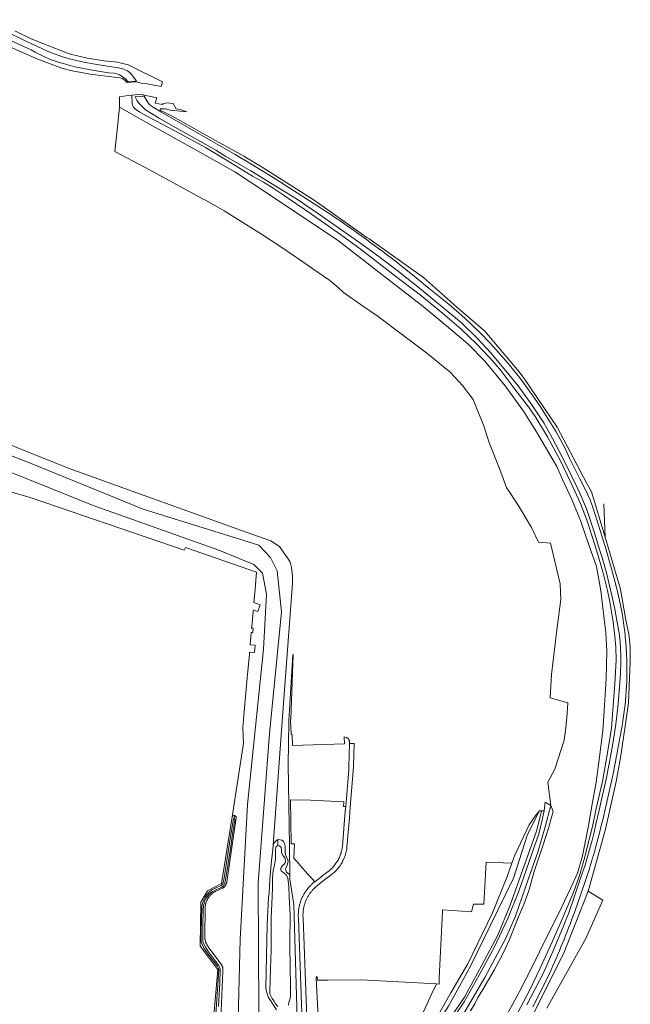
# Model space of a CAD drawing. Header units: metres. Extents: x 152610 to 160096, y 456114 to 462495.
# Tile 938 of 938: x 158995 to 159272, y 461007 to 461455. Entities that reach past the tile are written whole.
import ezdxf

# ---------------------------------------------------------------- set-up
doc = ezdxf.new("R2010")
doc.units = ezdxf.units.M
doc.header["$LTSCALE"] = 0.5
for name, color, linetype, lineweight in [('B-PV-GR-BEPLANTING_CULTUUR_BOSPLANTSOEN-GV', 251, 'CONTINUOUS', 18), ('B-PV-GW-TALUD_KRUIN-G', 251, 'CONTINUOUS', 18), ('B-PV-IE-TERREINAFSCHEIDING_KUNSTMATIG_HEKWERK_RASTER-G', 251, 'IE-TERREINAFSCHEIDING_KUNSTMATIG-SO', 18), ('B-PV-OG-TERREIN_BEGROEID-GV', 251, 'CONTINUOUS', 18), ('B-PV-OG-TERREIN_OEVER-GV', 251, 'CONTINUOUS', 18), ('B-PV-OG-WATER_SLOOT-GV', 251, 'CONTINUOUS', 18), ('B-PV-VH-GESLOTENVERHARDING_ASFALT-GV', 251, 'CONTINUOUS', 18), ('B-PV-VH-ONVERHARD_ZAND-GV', 251, 'CONTINUOUS', 18), ('B-PV-VH-OPENVERHARDING_TEGEL-GV', 251, 'CONTINUOUS', 18)]:
    doc.layers.add(name, color=color, linetype=linetype, lineweight=lineweight)
doc.linetypes.add('IE-TERREINAFSCHEIDING_KUNSTMATIG-SO', pattern='A,4,[82,NLCS.SHX,S=0.75,R=90,X=0,Y=0],4,-2', length=10)

msp = doc.modelspace()

# ---------------------------------------------------------------- linework, layer by layer
at = {"layer": 'B-PV-GR-BEPLANTING_CULTUUR_BOSPLANTSOEN-GV', "flags": 128}
for points in [[(159111.561, 461004.262), (159107.754, 461010.24), (159106.966, 461012.604), (159106.621, 461014.348), (159107.295, 461042.902), (159107.827, 461055.427), (159108.107, 461057.404), (159108.492, 461063.618), (159109.259, 461072.012), (159109.803, 461077.136), (159109.963, 461079.22), (159114.416, 461139.723), (159118.753, 461198.295), (159118.733, 461201.703), (159118.349, 461205.43), (159117.647, 461207.907), (159116.489, 461209.907), (159115.876, 461210.681), (159112.789, 461215.028), (159108.858, 461217.621), (159095.557, 461222.318), (159017.201, 461250.561), (158921.912, 461288.753)], [(159103.529, 461003.249), (159103.096, 461062.088), (159108.312, 461129.97), (159113.819, 461185.315), (159111.73, 461204.033), (159108.794, 461210.039), (159103.402, 461215.606), (159050.954, 461232.076), (159000, 461252.734), (158920.846, 461283.67)], [(158920.846, 461283.67), (159000, 461252.734), (159050.954, 461232.076), (159103.402, 461215.606), (159108.794, 461210.039), (159111.73, 461204.033), (159113.819, 461185.315), (159108.312, 461129.97), (159103.096, 461062.088), (159103.529, 461003.249)], [(158935.305, 461270.877), (159000, 461245.034), (159028.24, 461233.668), (159085.216, 461213.418), (159101.217, 461206.793), (159105.167, 461202.959), (159106.996, 461193.392), (159105.509, 461168.318), (159098.32, 461097.672), (159094.967, 461036.293), (159094.021, 461000)], [(159094.021, 461000), (159094.967, 461036.293), (159098.32, 461097.672), (159105.509, 461168.318), (159106.996, 461193.392), (159105.167, 461202.959), (159101.217, 461206.793), (159085.216, 461213.418), (159028.24, 461233.668), (159000, 461245.034), (158935.305, 461270.877)], [(158988.596, 461240.491), (159000, 461237.138), (159069.56, 461213.402), (159070.175, 461214.64), (159102.458, 461203.369), (159102.118, 461199.57), (159101.751, 461195.466), (159101.224, 461189.581), (159104.066, 461188.519), (159102.931, 461185.482), (159101.994, 461185.833), (159101.056, 461186.183), (159100.874, 461185.681), (159100.365, 461179.984), (159100.188, 461177.903), (159100.933, 461177.84), (159100.765, 461175.847), (159100.018, 461175.91), (159099.498, 461170.313), (159101.797, 461170.14), (159101.547, 461166.838), (159099.254, 461167.011), (159099.17, 461165.862), (159098.347, 461156.929), (159096.837, 461140.006), (159096.188, 461132.731), (159096.499, 461125.647), (159091.306, 461092.027), (159091.328, 461092.076), (159091.369, 461092.155), (159091.418, 461092.229), (159091.473, 461092.299), (159091.534, 461092.364), (159091.601, 461092.422), (159091.673, 461092.475), (159091.749, 461092.521), (159091.829, 461092.56), (159091.912, 461092.592), (159091.998, 461092.616), (159092.085, 461092.632), (159092.174, 461092.64), (159092.263, 461092.641), (159092.351, 461092.633), (159092.38, 461092.628), (159092.439, 461092.617), (159092.525, 461092.594), (159092.608, 461092.563), (159092.688, 461092.525), (159092.765, 461092.479), (159092.837, 461092.427), (159092.904, 461092.369), (159092.966, 461092.305), (159093.021, 461092.235), (159093.071, 461092.161), (159093.113, 461092.083), (159093.148, 461092.001), (159093.176, 461091.917), (159093.196, 461091.83), (159093.208, 461091.742), (159093.212, 461091.653), (159088.909, 461062.451), (159088.887, 461062.335), (159088.847, 461062.157), (159088.799, 461061.98), (159088.744, 461061.806), (159088.681, 461061.634), (159088.61, 461061.465), (159088.532, 461061.299), (159088.447, 461061.137), (159088.355, 461060.979), (159088.256, 461060.825), (159088.151, 461060.675), (159088.039, 461060.531), (159087.921, 461060.391), (159087.797, 461060.256), (159087.667, 461060.127), (159087.532, 461060.004), (159087.391, 461059.887), (159087.245, 461059.776), (159087.095, 461059.672), (159083.663, 461058.122), (159083.432, 461057.995), (159083.206, 461057.861), (159082.983, 461057.72), (159082.765, 461057.572), (159082.551, 461057.418), (159082.343, 461057.258), (159082.139, 461057.091), (159081.94, 461056.918), (159081.747, 461056.739), (159081.559, 461056.554), (159081.377, 461056.364), (159081.201, 461056.168), (159081.031, 461055.967), (159080.867, 461055.761), (159080.709, 461055.55), (159080.558, 461055.335), (159080.413, 461055.115), (159080.275, 461054.89), (159080.144, 461054.662), (159080.02, 461054.429), (159079.904, 461054.193), (159079.794, 461053.954), (159079.692, 461053.711), (159079.597, 461053.465), (159079.509, 461053.217), (159079.43, 461052.966), (159079.358, 461052.713), (159079.293, 461052.457), (159079.236, 461052.2), (159079.188, 461051.941), (159079.147, 461051.681), (159079.114, 461051.42), (159079.089, 461051.158), (159079.072, 461050.895), (159079.063, 461050.631), (159079.062, 461050.368), (159079.069, 461050.105), (159079.069, 461050.097), (159078.98, 461038.329), (159078.95, 461038.099), (159078.928, 461037.867), (159078.915, 461037.636), (159078.909, 461037.403), (159078.911, 461037.171), (159078.921, 461036.939), (159078.939, 461036.708), (159078.965, 461036.477), (159078.999, 461036.247), (159079.041, 461036.019), (159079.091, 461035.792), (159079.148, 461035.567), (159079.214, 461035.344), (159079.287, 461035.124), (159079.367, 461034.906), (159079.455, 461034.691), (159079.55, 461034.479), (159079.653, 461034.271), (159079.762, 461034.066), (159079.879, 461033.865), (159080.002, 461033.668), (159080.132, 461033.476), (159080.269, 461033.288), (159080.412, 461033.105), (159080.505, 461032.993), (159086.216, 461025.262), (159086.221, 461025.255), (159086.333, 461025.094), (159086.438, 461024.929), (159086.537, 461024.759), (159086.628, 461024.585), (159086.713, 461024.408), (159086.79, 461024.227), (159086.859, 461024.044), (159086.922, 461023.858), (159086.976, 461023.669), (159087.023, 461023.479), (159087.062, 461023.286), (159087.093, 461023.093), (159087.116, 461022.898), (159087.131, 461022.702), (159087.138, 461022.506), (159087.138, 461022.31), (159087.129, 461022.113), (159087.112, 461021.918), (159086.127, 461000)], [(159195.135, 461000), (159206.144, 461019.006), (159215.586, 461036.562), (159220.115, 461046.908), (159225.99, 461063.968), (159230.259, 461075.984), (159233.652, 461087.501), (159236.164, 461097.218), (159233.639, 461098.715), (159233.504, 461097.518), (159233.07, 461094.73), (159232.188, 461090.767), (159230.85, 461084.76), (159221.68, 461058.21), (159216.7, 461045.77), (159210.35, 461032.58), (159203.65, 461020.01), (159196.72, 461007.94), (159191.528, 461000)], [(159189.61, 461005.92), (159199.63, 461024.1), (159208.75, 461042.72), (159219.14, 461064.16), (159225.52, 461084.02), (159230.97, 461094.77), (159229.41, 461092.88), (159226.36, 461088.47), (159219.74, 461074.65), (159218.418, 461070.978), (159216.1, 461064.54), (159209.6, 461048.41), (159198.39, 461025.26), (159190.68, 461011.98), (159183.977, 461000)], [(159191.528, 461000), (159196.72, 461007.94), (159203.65, 461020.01), (159210.35, 461032.58), (159216.7, 461045.77), (159221.68, 461058.21), (159230.85, 461084.76), (159232.188, 461090.767), (159233.07, 461094.73), (159231.96, 461094.84), (159229.78, 461085.98), (159217.74, 461051.89), (159212.01, 461038.27), (159204.74, 461024.65), (159196.94, 461010.08), (159190.734, 461000.912)]]:
    msp.add_lwpolyline(points, dxfattribs=at)
msp.add_lwpolyline([(159229.78, 461085.98), (159231.96, 461094.84), (159230.97, 461094.77), (159225.52, 461084.02), (159219.14, 461064.16), (159208.75, 461042.72), (159199.63, 461024.1), (159189.61, 461005.92), (159185.861, 461000), (159175.15, 460983.09), (159153.85, 460957.6), (159143.24, 460944.63), (159137.64, 460934.06), (159146.17, 460942.62), (159156.4, 460958.14), (159170.68, 460972.96), (159180.3, 460985.57), (159187.97, 460996.83), (159190.117, 461000), (159190.734, 461000.912), (159196.94, 461010.08), (159204.74, 461024.65), (159212.01, 461038.27), (159217.74, 461051.89)], close=True, dxfattribs=at)
at = {"layer": 'B-PV-GW-TALUD_KRUIN-G', "flags": 128}
for points in [[(159220.979, 461002.806), (159226.472, 461012.991), (159231.393, 461023.297), (159236.916, 461035.57), (159241.339, 461045.544), (159246.593, 461058.156), (159249.327, 461065.901), (159251.503, 461073.33), (159253.06, 461079.478), (159255.055, 461087.66), (159256.794, 461095.813), (159259.637, 461108.109), (159261.423, 461118.643), (159262.588, 461124.837), (159263.799, 461132.372), (159264.393, 461140.676), (159265.201, 461152.507), (159265.812, 461163.403), (159265.68, 461169.191), (159265.292, 461174.135), (159264.483, 461180.722), (159263.058, 461189.872), (159261.871, 461195.027), (159259.767, 461203.439), (159256.88, 461213.328), (159252.835, 461226.187), (159249.707, 461234.584), (159245.298, 461244.204), (159240.557, 461254.049), (159234.718, 461264.98), (159229.313, 461273.771), (159226.031, 461278.506), (159219.797, 461286.604), (159212.976, 461295.652), (159208.278, 461300.961), (159202.404, 461307.19), (159195.235, 461314.023), (159186.996, 461321.188), (159177.537, 461328.912), (159164.371, 461338.914), (159150.061, 461349.927), (159140.51, 461356.927), (159127.375, 461366.146), (159113.636, 461375.681), (159110.036, 461378.111), (159105.516, 461380.721), (159100.59, 461383.513), (159088.764, 461390.787), (159079.182, 461396.596), (159065.352, 461404.067), (159053.51, 461410.331), (159049.367, 461412.624), (159047.348, 461413.983), (159046.429, 461414.902), (159046.023, 461415.777), (159045.873, 461416.712), (159045.717, 461420.305)], [(158920.846, 461283.67), (159000, 461252.734), (159050.954, 461232.076), (159103.402, 461215.606), (159108.794, 461210.039), (159111.73, 461204.033), (159113.819, 461185.315), (159108.312, 461129.97), (159103.096, 461062.088), (159103.529, 461003.249), (159104.763, 461000), (159106.267, 460996.043), (159106.323, 460988.71), (159102.747, 460982.75), (159098.927, 460973.12), (159097.679, 460952.391), (159099.471, 460945.075), (159104.531, 460940.35), (159110.002, 460938.218)], [(159230.97, 461094.77), (159229.41, 461092.88), (159226.36, 461088.47), (159219.74, 461074.65), (159218.418, 461070.978), (159216.1, 461064.54), (159209.6, 461048.41), (159198.39, 461025.26), (159190.68, 461011.98), (159183.977, 461000), (159180.11, 460993.09), (159156.72, 460964.5), (159144.32, 460949.89), (159139.92, 460947.06), (159134.99, 460936.51), (159131.53, 460922.65), (159130.253, 460917.771), (159129.79, 460916)], [(159231.96, 461094.84), (159229.78, 461085.98), (159217.74, 461051.89), (159212.01, 461038.27), (159204.74, 461024.65), (159196.94, 461010.08), (159190.734, 461000.912), (159190.117, 461000), (159187.97, 460996.83), (159180.3, 460985.57), (159170.68, 460972.96), (159156.4, 460958.14), (159146.17, 460942.62), (159137.64, 460934.06)]]:
    msp.add_lwpolyline(points, dxfattribs=at)
at = {"layer": 'B-PV-IE-TERREINAFSCHEIDING_KUNSTMATIG_HEKWERK_RASTER-G', "flags": 128}
msp.add_lwpolyline([(159176.374, 460926.722), (159185.172, 460939.217), (159201.465, 460960.886), (159206.673, 460967.94), (159209.205, 460971.456), (159227.359, 461000), (159228.814, 461003.503), (159241.886, 461029.729), (159253.2, 461058.302), (159253.35, 461058.68), (159260.975, 461086.475), (159265.797, 461108.154), (159267.813, 461118.904), (159269.997, 461133.35), (159271.397, 461143.902), (159272.281, 461162.538), (159272.212, 461169.208), (159271.762, 461174.288), (159270.125, 461182.489), (159267.835, 461195.676), (159260.906, 461219.263), (159260.199, 461234.452)], dxfattribs=at)
at = {"layer": 'B-PV-OG-TERREIN_BEGROEID-GV', "flags": 128}
for points in [[(158980.82, 461453.024), (158996.995, 461445.223), (159000, 461443.836), (159007.967, 461440.073), (159012.186, 461438.528), (159015.094, 461437.456), (159018.683, 461436.554), (159023.879, 461435.349), (159030.788, 461434.123), (159039.718, 461432.774), (159041.654, 461432.307), (159043.088, 461431.738), (159043.781, 461431.374), (159044.422, 461430.888), (159044.913, 461430.504), (159045.331, 461430.123), (159045.813, 461429.609), (159046.259, 461428.995), (159047.813, 461426.675), (159047.516, 461426.667), (159047.459, 461426.667), (159045.974, 461426.553), (159044.003, 461426.422), (159042.8, 461427.837), (159041.861, 461428.491), (159040.095, 461429.571), (159039.047, 461429.975), (159037.69, 461430.303), (159035.117, 461430.555), (159026.893, 461431.853), (159019.78, 461433.268), (159015.534, 461434.435), (159011.991, 461435.529), (159008.632, 461436.622), (159005.435, 461438.021), (159001.835, 461439.881), (159000, 461440.899), (158969.59, 461454.678)], [(158983.888, 461445.288), (158994.992, 461440.14), (159003.792, 461436.456), (159013.902, 461432.666), (159018.589, 461431.396), (159026.877, 461429.823), (159039.039, 461428.397), (159040.455, 461428.17), (159041.435, 461427.883), (159042.685, 461427.053), (159043.493, 461426.153), (159043.628, 461426.176), (159047.933, 461426.449), (159050.52, 461425.689), (159052.641, 461425.477), (159059.002, 461424.341), (159059.603, 461426.478), (159044.107, 461434.186), (159039.154, 461435.328), (159033.187, 461435.958), (159025.479, 461437.21), (159017.822, 461439.048), (159017.412, 461439.146), (159017.263, 461439.204), (159006.476, 461443.4), (159000, 461445.918), (158992.624, 461449.684)], [(159220.979, 461002.806), (159226.472, 461012.991), (159231.393, 461023.297), (159236.916, 461035.57), (159241.339, 461045.544), (159246.593, 461058.156), (159249.327, 461065.901), (159251.503, 461073.33), (159253.06, 461079.478), (159255.055, 461087.66), (159256.794, 461095.813), (159259.637, 461108.109), (159261.423, 461118.643), (159262.588, 461124.837), (159263.799, 461132.372), (159264.393, 461140.676), (159265.201, 461152.507), (159265.812, 461163.403), (159265.68, 461169.191), (159265.292, 461174.135), (159264.483, 461180.722), (159263.058, 461189.872), (159261.871, 461195.027), (159259.767, 461203.439), (159256.88, 461213.328), (159252.835, 461226.187), (159249.707, 461234.584), (159245.298, 461244.204), (159240.557, 461254.049), (159234.718, 461264.98), (159229.313, 461273.771), (159226.031, 461278.506), (159219.797, 461286.604), (159212.976, 461295.652), (159208.278, 461300.961), (159202.404, 461307.19), (159195.235, 461314.023), (159186.996, 461321.188), (159177.537, 461328.912), (159164.371, 461338.914), (159150.061, 461349.927), (159140.51, 461356.927), (159127.375, 461366.146), (159113.636, 461375.681), (159110.036, 461378.111), (159105.516, 461380.721), (159100.59, 461383.513), (159088.764, 461390.787), (159079.182, 461396.596), (159065.352, 461404.067), (159053.51, 461410.331), (159049.367, 461412.624), (159047.348, 461413.983), (159046.429, 461414.902), (159046.023, 461415.777), (159045.873, 461416.712), (159045.717, 461420.305), (159044.019, 461420.141), (159040.179, 461419.616), (159040.153, 461414.85), (159052.468, 461407.847), (159076.642, 461394.44), (159092.477, 461385.415), (159106.761, 461376.127), (159139.661, 461354.085), (159157.937, 461339.876), (159178.177, 461324.234), (159188.755, 461315.465), (159198.379, 461307.189), (159206.147, 461299.297), (159215.343, 461288.165), (159223.693, 461276.525), (159229.723, 461267.268), (159238.856, 461251.481), (159239.429, 461250), (159241.43, 461245.581), (159245.861, 461236.178), (159249.692, 461226.918), (159253.448, 461215.755), (159256.935, 461205.939), (159258.839, 461194.9), (159261.152, 461175.754), (159261.564, 461167.649), (159261.289, 461154.876), (159260.387, 461140.293), (159259.812, 461131.222), (159258.089, 461118.08), (159256.778, 461107.897), (159255.015, 461097.808), (159253.108, 461087.267), (159250.632, 461074.364), (159248.339, 461066.37), (159245.181, 461059.467), (159239.586, 461047.923), (159233.937, 461036.529), (159228.094, 461024.68), (159221.807, 461012.375), (159215.123, 460999.999)], [(159228.814, 461003.503), (159241.886, 461029.729), (159253.2, 461058.302), (159253.35, 461058.68), (159260.975, 461086.475), (159265.797, 461108.154), (159267.813, 461118.904), (159269.997, 461133.35), (159271.397, 461143.902), (159272.281, 461162.538), (159272.212, 461169.208), (159271.762, 461174.288), (159270.125, 461182.489), (159267.835, 461195.676), (159260.906, 461219.263), (159254.617, 461239.955), (159252.525, 461243.62), (159239.087, 461269.32), (159223.768, 461291.94), (159220.989, 461295.42), (159206.164, 461312.993), (159193.23, 461324.079), (159178.281, 461337.349), (159153.543, 461354.973), (159152.581, 461355.658), (159150.036, 461357.458), (159128.633, 461372.6), (159104.917, 461387.522), (159096.57, 461392.656), (159081.091, 461401.233), (159064.002, 461410.747), (159058.576, 461413.554), (159058.622, 461414.055), (159060.922, 461414.174), (159063.324, 461413.454), (159070.663, 461412.73), (159067.835, 461413.845), (159065.854, 461414.095), (159064.515, 461416.504), (159061.507, 461416.91), (159060.33, 461416.343), (159059.746, 461416.447), (159059.635, 461416.055), (159056.42, 461416.756), (159057.127, 461419.124), (159050.183, 461420.62), (159047.059, 461420.434), (159045.717, 461420.305), (159045.873, 461416.712), (159046.023, 461415.777), (159046.429, 461414.902), (159047.348, 461413.983), (159049.367, 461412.624), (159053.51, 461410.331), (159065.352, 461404.067), (159079.182, 461396.596), (159088.764, 461390.787), (159100.59, 461383.513), (159105.516, 461380.721), (159110.036, 461378.111), (159113.636, 461375.681), (159127.375, 461366.146), (159140.51, 461356.927), (159150.061, 461349.927), (159164.371, 461338.914), (159177.537, 461328.912), (159186.996, 461321.188), (159195.235, 461314.023), (159202.404, 461307.19), (159208.278, 461300.961), (159212.976, 461295.652), (159219.797, 461286.604), (159226.031, 461278.506), (159229.313, 461273.771), (159234.718, 461264.98), (159240.557, 461254.049), (159245.298, 461244.204), (159249.707, 461234.584), (159252.835, 461226.187), (159256.88, 461213.328), (159259.767, 461203.439), (159261.871, 461195.027), (159263.058, 461189.872), (159264.483, 461180.722), (159265.292, 461174.135), (159265.68, 461169.191), (159265.812, 461163.403), (159265.201, 461152.507), (159264.393, 461140.676), (159263.799, 461132.372), (159262.588, 461124.837), (159261.423, 461118.643), (159259.637, 461108.109), (159256.794, 461095.813), (159255.055, 461087.66), (159253.06, 461079.478), (159251.503, 461073.33), (159249.327, 461065.901), (159246.593, 461058.156), (159241.339, 461045.544), (159236.916, 461035.57), (159231.393, 461023.297), (159226.472, 461012.991), (159220.979, 461002.806)], [(159225.281, 461006.538), (159228.959, 461013.482), (159233.033, 461021.432), (159237.142, 461030.869), (159240.682, 461039.39), (159244.293, 461048.388), (159246.824, 461055.562), (159249.872, 461064.609), (159251.712, 461070.096), (159253.089, 461075.1), (159254.888, 461081.498), (159255.82, 461085.025), (159256.631, 461088.765), (159258.119, 461095.112), (159259.649, 461101.85), (159261.339, 461109.266), (159262.81, 461116.995), (159264.376, 461125.41), (159265.725, 461134.256), (159266.578, 461141.995), (159267.416, 461150.903), (159267.792, 461157.373), (159267.992, 461162.582), (159267.991, 461165.447), (159267.832, 461168.873), (159267.675, 461171.483), (159267.311, 461174.661), (159266.878, 461177.275), (159266.217, 461181.362), (159265.279, 461186.543), (159264.113, 461192.131), (159262.601, 461198.497), (159261.44, 461203.132), (159259.497, 461210.067), (159258.502, 461213.248), (159256.014, 461221.18), (159252.35, 461232.199), (159249.395, 461239.33), (159248.198, 461241.931), (159245.555, 461247.227), (159241.21, 461256.171), (159236.999, 461264.209), (159232.957, 461271.287), (159227.521, 461279.508), (159221.344, 461288.087), (159214.971, 461295.896), (159208.691, 461303.339), (159202.797, 461309.617), (159195.387, 461316.859), (159192.006, 461319.858), (159184.206, 461326.24), (159177.209, 461331.922), (159166.957, 461340.09), (159158.041, 461346.89), (159149.817, 461352.889), (159140.155, 461359.749), (159130.628, 461366.379), (159120.576, 461373.135), (159110.362, 461379.439), (159099.847, 461385.879), (159095.563, 461388.407), (159088.522, 461392.491), (159083.846, 461395.354), (159075.867, 461399.832), (159066.285, 461405.139), (159058.163, 461409.896), (159051.988, 461413.74), (159051.16, 461414.391), (159050.09, 461415.455), (159048.96, 461416.773), (159048.038, 461418.114), (159047.219, 461419.614), (159047.306, 461419.621), (159049.457, 461419.795), (159050.796, 461419.903), (159051.094, 461419.927), (159051.37, 461419.949), (159053.069, 461417.022), (159054.139, 461415.854), (159055.484, 461414.839), (159058.868, 461412.798), (159071.053, 461405.731), (159083.518, 461398.67), (159092.767, 461393.35), (159099.805, 461389.107), (159108.077, 461384.044), (159112.787, 461381.131), (159136.578, 461365.799), (159136.807, 461365.642), (159138.747, 461364.306), (159140.681, 461362.964), (159142.612, 461361.615), (159144.537, 461360.26), (159146.458, 461358.898), (159148.375, 461357.53), (159150.287, 461356.155), (159152.194, 461354.773), (159154.096, 461353.386), (159155.994, 461351.991), (159157.887, 461350.591), (159159.775, 461349.184), (159161.658, 461347.77), (159163.536, 461346.35), (159165.41, 461344.924), (159167.279, 461343.491), (159175.022, 461337.189), (159180.807, 461332.467), (159189.896, 461325.073), (159194.573, 461321.125), (159197.037, 461318.942), (159200.335, 461315.863), (159203.908, 461312.438), (159208.707, 461307.431), (159215.96, 461299.183), (159222.036, 461291.732), (159227.722, 461283.991), (159231.206, 461279.038), (159235.614, 461272.068), (159238.567, 461267.246), (159242.244, 461260.47), (159243.492, 461257.884), (159244.691, 461255.285), (159249.289, 461245.84), (159251.626, 461241.422), (159253.988, 461236.205), (159254.83, 461234.157), (159257.159, 461226.777), (159259.271, 461220.348), (159261.242, 461213.538), (159263.217, 461206.581), (159265.231, 461199.309), (159266.814, 461193.395), (159268.526, 461184.663), (159268.704, 461183.62), (159268.88, 461182.54), (159269.049, 461181.459), (159269.21, 461180.377), (159269.362, 461179.293), (159269.507, 461178.208), (159269.644, 461177.123), (159269.773, 461176.036), (159269.894, 461174.948), (159270.007, 461173.86), (159270.112, 461172.771), (159270.209, 461171.681), (159270.298, 461170.59), (159270.379, 461169.499), (159270.452, 461168.407), (159270.517, 461167.314), (159270.575, 461166.222), (159270.624, 461165.128), (159270.665, 461164.035), (159270.698, 461162.941), (159270.723, 461161.847), (159270.74, 461160.753), (159270.75, 461159.659), (159270.751, 461158.564), (159270.744, 461157.47), (159270.729, 461156.376), (159270.707, 461155.282), (159270.676, 461154.188), (159270.637, 461153.094), (159270.59, 461152.001), (159270.535, 461150.908), (159270.473, 461149.815), (159270.402, 461148.723), (159270.323, 461147.632), (159270.236, 461146.541), (159270.142, 461145.451), (159270.039, 461144.361), (159269.929, 461143.273), (159269.81, 461142.185), (159269.683, 461141.098), (159269.549, 461140.012), (159269.407, 461138.927), (159269.256, 461137.843), (159269.098, 461136.76), (159268.932, 461135.678), (159268.758, 461134.598), (159268.576, 461133.519), (159268.386, 461132.441), (159268.188, 461131.365), (159267.983, 461130.29), (159267.769, 461129.217), (159267.548, 461128.145), (159267.402, 461127.3), (159267.044, 461125.254), (159266.678, 461123.21), (159266.304, 461121.167), (159265.923, 461119.126), (159265.533, 461117.086), (159265.136, 461115.047), (159264.73, 461113.01), (159264.317, 461110.975), (159263.896, 461108.941), (159263.467, 461106.909), (159263.031, 461104.879), (159262.586, 461102.85), (159262.134, 461100.823), (159261.674, 461098.798), (159261.206, 461096.774), (159260.731, 461094.753), (159260.247, 461092.733), (159259.756, 461090.715), (159259.257, 461088.699), (159258.75, 461086.685), (159258.236, 461084.673), (159257.713, 461082.663), (159257.183, 461080.655), (159256.646, 461078.649), (159256.1, 461076.645), (159255.547, 461074.643), (159255.167, 461073.372), (159254.624, 461071.582), (159254.074, 461069.795), (159253.516, 461068.01), (159252.951, 461066.227), (159252.378, 461064.447), (159251.797, 461062.669), (159251.209, 461060.894), (159250.613, 461059.121), (159250.01, 461057.351), (159249.399, 461055.583), (159248.781, 461053.818), (159248.155, 461052.056), (159247.521, 461050.296), (159246.88, 461048.539), (159246.231, 461046.785), (159245.575, 461045.034), (159244.911, 461043.285), (159244.24, 461041.54), (159243.562, 461039.797), (159242.876, 461038.057), (159242.182, 461036.32), (159241.481, 461034.586), (159240.773, 461032.855), (159240.058, 461031.128), (159239.334, 461029.403), (159238.604, 461027.681), (159237.866, 461025.962), (159237.121, 461024.247), (159236.369, 461022.535), (159235.609, 461020.826), (159232.097, 461013.721), (159227.954, 461005.701)], [(159123.371, 460993.964), (159121.459, 461045.824), (159121.442, 461046.062), (159121.42, 461046.465), (159121.407, 461046.868), (159121.402, 461047.272), (159121.406, 461047.675), (159121.418, 461048.079), (159121.439, 461048.482), (159121.468, 461048.884), (159121.505, 461049.286), (159121.551, 461049.687), (159121.605, 461050.087), (159121.668, 461050.486), (159121.738, 461050.883), (159121.818, 461051.279), (159121.905, 461051.673), (159122.001, 461052.065), (159122.105, 461052.455), (159122.217, 461052.843), (159122.337, 461053.229), (159122.465, 461053.611), (159122.601, 461053.991), (159122.745, 461054.368), (159122.897, 461054.742), (159123.057, 461055.113), (159123.225, 461055.48), (159123.4, 461055.844), (159123.583, 461056.204), (159123.773, 461056.56), (159123.97, 461056.912), (159124.175, 461057.259), (159124.388, 461057.603), (159124.607, 461057.942), (159124.833, 461058.276), (159125.067, 461058.605), (159125.307, 461058.93), (159125.554, 461059.249), (159125.807, 461059.563), (159126.067, 461059.872), (159126.334, 461060.175), (159126.607, 461060.472), (159126.886, 461060.764), (159127.171, 461061.05), (159127.462, 461061.33), (159127.758, 461061.603), (159128.061, 461061.871), (159128.798, 461062.536), (159128.083, 461063.352), (159126.092, 461065.628), (159125.755, 461066.013), (159122.307, 461069.953), (159121.995, 461070.31), (159119.44, 461073.23), (159119.682, 461079.745), (159118.226, 461079.761), (159117.882, 461099.871), (159126.91, 461099.57), (159142.079, 461098.954), (159141.957, 461096.838), (159142.936, 461096.789), (159144.333, 461113.5), (159144.387, 461114.486), (159144.555, 461120.33), (159144.647, 461125.347), (159144.599, 461126.47), (159144.58, 461126.596), (159144.554, 461126.72), (159144.52, 461126.843), (159144.478, 461126.963), (159144.429, 461127.08), (159144.372, 461127.194), (159144.309, 461127.305), (159144.238, 461127.411), (159144.162, 461127.512), (159144.079, 461127.608), (159143.99, 461127.699), (159143.895, 461127.784), (159143.796, 461127.863), (159143.691, 461127.936), (159143.582, 461128.002), (159143.47, 461128.061), (159143.354, 461128.113), (159143.235, 461128.157), (159142.3, 461128.4), (159142.393, 461125.284), (159118.785, 461124.477), (159118.614, 461129.19), (159118.598, 461129.243), (159118.557, 461129.327), (159118.535, 461129.356), (159118.517, 461129.379), (159118.499, 461129.401), (159118.463, 461129.432), (159118.427, 461129.462), (159118.385, 461129.484), (159118.343, 461129.506), (159118.275, 461129.539), (159118.214, 461129.585), (159118.164, 461129.642), (159118.128, 461129.709), (159118.106, 461129.782), (159118.1, 461129.857), (159117.902, 461135.804), (159117.89, 461136.545), (159117.984, 461136.546), (159119.135, 461165.823), (159118.904, 461165.837), (159117.082, 461135.689), (159116.922, 461124.977), (159116.821, 461115.985), (159117.387, 461078.984), (159117.597, 461065.273), (159117.62, 461063.757), (159119.371, 461052.122), (159121.032, 460995.166)], [(159176.809, 461000), (159182.142, 461011.681), (159184.144, 461016.065), (159149.913, 461017.86), (159134.94, 461017.796), (159132.937, 461017.787), (159130.056, 461017.726), (159129.996, 461019.31), (159129.548, 461019.306), (159129.566, 461018.835), (159130.364, 461000.888)]]:
    msp.add_lwpolyline(points, dxfattribs=at)
msp.add_lwpolyline([(159186.883, 461049.709), (159186.858, 461049.033), (159185.385, 461018.729), (159185.408, 461017.621), (159185.397, 461015.999), (159184.144, 461016.065), (159182.142, 461011.681), (159176.809, 461000), (159175.687, 460997.543), (159139.92, 460947.06), (159144.32, 460949.89), (159156.72, 460964.5), (159180.11, 460993.09), (159183.977, 461000), (159190.68, 461011.98), (159198.39, 461025.26), (159209.6, 461048.41), (159216.1, 461064.54), (159218.418, 461070.978), (159206.764, 461071.432), (159205.708, 461052.409), (159200.968, 461052.285), (159200.07, 461048.849)], close=True, dxfattribs=at)
at = {"layer": 'B-PV-OG-TERREIN_OEVER-GV', "flags": 128}
for points in [[(159199.68, 461003.765), (159201.557, 461006.99), (159202.842, 461009.579), (159205.265, 461013.531), (159210.44, 461022.343), (159214.399, 461029.735), (159217.437, 461036.231), (159221.546, 461046.646), (159223.959, 461052.234), (159226.144, 461058.367), (159228.628, 461067.135), (159232.59, 461078.891), (159235.311, 461087.295), (159236.086, 461090.214), (159237.213, 461094.429), (159236.164, 461097.218), (159233.652, 461087.501), (159230.259, 461075.984), (159225.99, 461063.968), (159220.115, 461046.908), (159215.586, 461036.562), (159206.144, 461019.006), (159195.135, 461000)], [(159083.739, 461000), (159084.997, 461017.937), (159085.313, 461022.418), (159085.177, 461023.191), (159084.667, 461024.06), (159080.723, 461029.152), (159078.47, 461032.386), (159077.948, 461033.381), (159077.483, 461034.438), (159077.245, 461035.415), (159077.26, 461039.703), (159077.569, 461050.825), (159077.723, 461052.245), (159077.957, 461053.154), (159078.429, 461054.284), (159079.106, 461055.578), (159080.016, 461056.896), (159080.817, 461057.758), (159081.983, 461058.644), (159083.449, 461059.438), (159084.723, 461060.039), (159086.176, 461060.729), (159086.801, 461061.247), (159087.271, 461061.98), (159087.704, 461064.138), (159090.055, 461080.091), (159091.247, 461086.764), (159091.975, 461091.223), (159092.191, 461091.319), (159092.38, 461092.628), (159092.351, 461092.633), (159092.263, 461092.641), (159092.174, 461092.64), (159092.085, 461092.632), (159091.998, 461092.616), (159091.912, 461092.592), (159091.829, 461092.56), (159091.749, 461092.521), (159091.673, 461092.475), (159091.601, 461092.422), (159091.534, 461092.364), (159091.473, 461092.299), (159091.418, 461092.229), (159091.369, 461092.155), (159091.328, 461092.076), (159091.306, 461092.027), (159086.417, 461061.665), (159080.056, 461058.473), (159077.076, 461053.174), (159076.798, 461033.292), (159084.751, 461022.637), (159082.902, 461000)], [(159086.127, 461000), (159087.112, 461021.918), (159087.129, 461022.113), (159087.138, 461022.31), (159087.138, 461022.506), (159087.131, 461022.702), (159087.116, 461022.898), (159087.093, 461023.093), (159087.062, 461023.286), (159087.023, 461023.479), (159086.976, 461023.669), (159086.922, 461023.858), (159086.859, 461024.044), (159086.79, 461024.227), (159086.713, 461024.408), (159086.628, 461024.585), (159086.537, 461024.759), (159086.438, 461024.929), (159086.333, 461025.094), (159086.221, 461025.255), (159086.216, 461025.262), (159080.505, 461032.993), (159080.412, 461033.105), (159080.269, 461033.288), (159080.132, 461033.476), (159080.002, 461033.668), (159079.879, 461033.865), (159079.762, 461034.066), (159079.653, 461034.271), (159079.55, 461034.479), (159079.455, 461034.691), (159079.367, 461034.906), (159079.287, 461035.124), (159079.214, 461035.344), (159079.148, 461035.567), (159079.091, 461035.792), (159079.041, 461036.019), (159078.999, 461036.247), (159078.965, 461036.477), (159078.939, 461036.708), (159078.921, 461036.939), (159078.911, 461037.171), (159078.909, 461037.403), (159078.915, 461037.636), (159078.928, 461037.867), (159078.95, 461038.099), (159078.98, 461038.329), (159079.069, 461050.097), (159079.069, 461050.105), (159079.062, 461050.368), (159079.063, 461050.631), (159079.072, 461050.895), (159079.089, 461051.158), (159079.114, 461051.42), (159079.147, 461051.681), (159079.188, 461051.941), (159079.236, 461052.2), (159079.293, 461052.457), (159079.358, 461052.713), (159079.43, 461052.966), (159079.509, 461053.217), (159079.597, 461053.465), (159079.692, 461053.711), (159079.794, 461053.954), (159079.904, 461054.193), (159080.02, 461054.429), (159080.144, 461054.662), (159080.275, 461054.89), (159080.413, 461055.115), (159080.558, 461055.335), (159080.709, 461055.55), (159080.867, 461055.761), (159081.031, 461055.967), (159081.201, 461056.168), (159081.377, 461056.364), (159081.559, 461056.554), (159081.747, 461056.739), (159081.94, 461056.918), (159082.139, 461057.091), (159082.343, 461057.258), (159082.551, 461057.418), (159082.765, 461057.572), (159082.983, 461057.72), (159083.206, 461057.861), (159083.432, 461057.995), (159083.663, 461058.122), (159087.095, 461059.672), (159087.245, 461059.776), (159087.391, 461059.887), (159087.532, 461060.004), (159087.667, 461060.127), (159087.797, 461060.256), (159087.921, 461060.391), (159088.039, 461060.531), (159088.151, 461060.675), (159088.256, 461060.825), (159088.355, 461060.979), (159088.447, 461061.137), (159088.532, 461061.299), (159088.61, 461061.465), (159088.681, 461061.634), (159088.744, 461061.806), (159088.799, 461061.98), (159088.847, 461062.157), (159088.887, 461062.335), (159088.909, 461062.451), (159093.212, 461091.653), (159093.208, 461091.742), (159093.196, 461091.83), (159093.176, 461091.917), (159093.148, 461092.001), (159093.113, 461092.083), (159093.071, 461092.161), (159093.021, 461092.235), (159092.966, 461092.305), (159092.904, 461092.369), (159092.837, 461092.427), (159092.765, 461092.479), (159092.688, 461092.525), (159092.608, 461092.563), (159092.525, 461092.594), (159092.439, 461092.617), (159092.38, 461092.628), (159092.191, 461091.319), (159092.378, 461091.172), (159092.549, 461090.649), (159091.681, 461085.31), (159090.551, 461077.705), (159088.838, 461065.976), (159088.017, 461061.83), (159087.272, 461060.541), (159086.698, 461060.104), (159085.357, 461059.458), (159084.198, 461058.965), (159083.124, 461058.471), (159082.408, 461058.069), (159081.629, 461057.473), (159080.714, 461056.718), (159079.481, 461055.066), (159078.986, 461054.015), (159078.615, 461052.794), (159078.296, 461051.443), (159078.193, 461049.79), (159078.074, 461042.865), (159078.069, 461035.862), (159078.199, 461034.845), (159078.567, 461033.845), (159079.163, 461032.708), (159080.854, 461030.219), (159085.297, 461024.49), (159085.717, 461023.547), (159085.847, 461022.979), (159085.892, 461022.405), (159085.706, 461016.623), (159085.102, 461005.836)], [(159112.064, 461005.716), (159111.031, 461007.063), (159110.202, 461008.296), (159109.505, 461009.421), (159108.875, 461010.575), (159108.529, 461011.603), (159108.456, 461012.648), (159108.799, 461022.872), (159109.009, 461031.433), (159109.002, 461037.096), (159109.105, 461046.122), (159109.589, 461055.647), (159109.718, 461059.97), (159109.731, 461061.946), (159109.721, 461064.003), (159109.796, 461066.019), (159110.025, 461067.82), (159110.361, 461069.33), (159110.714, 461071.119), (159111.016, 461072.801), (159111.007, 461074.863), (159111.025, 461076.93), (159111.197, 461078.373), (159112.072, 461079.054), (159112.056, 461081.645), (159111.754, 461081.565), (159110.623, 461080.407), (159109.963, 461079.22), (159109.803, 461077.136), (159109.259, 461072.012), (159108.492, 461063.618), (159108.107, 461057.404), (159107.827, 461055.427), (159107.295, 461042.902), (159106.621, 461014.348), (159106.966, 461012.604), (159107.754, 461010.24), (159111.561, 461004.262)], [(159121.032, 460995.166), (159119.371, 461052.122), (159117.62, 461063.757), (159117.597, 461065.273), (159117.241, 461065.929), (159116.1, 461066.941), (159115.675, 461067.589), (159115.653, 461068.492), (159116.244, 461069.678), (159116.558, 461070.525), (159116.769, 461071.893), (159116.531, 461073.018), (159115.725, 461074.371), (159115.357, 461075.842), (159115.357, 461076.068), (159115.358, 461077.393), (159115.371, 461078.779), (159115.195, 461079.915), (159114.56, 461080.932), (159113.879, 461081.512), (159112.589, 461081.786), (159112.056, 461081.645), (159112.072, 461079.054), (159112.89, 461078.866), (159113.662, 461078.053), (159113.752, 461077.047), (159113.734, 461075.656), (159114.46, 461074.315), (159115.379, 461073.206), (159115.56, 461071.911), (159115.338, 461070.855), (159114.127, 461069.6), (159113.501, 461068.726), (159113.461, 461067.993), (159113.58, 461067.522), (159114.335, 461066.862), (159114.937, 461066.424), (159115.902, 461065.702), (159116.566, 461064.242), (159117.045, 461060.254), (159117.275, 461055.738), (159117.655, 461047.263), (159117.629, 461042.781), (159117.547, 461039.185), (159117.57, 461032.46), (159117.69, 461024.508), (159117.824, 461014.487), (159117.902, 461011.551), (159117.861, 461010.375), (159117.724, 461009.523), (159117.445, 461008.58), (159117.16, 461007.677), (159116.966, 461006.36)]]:
    msp.add_lwpolyline(points, dxfattribs=at)
at = {"layer": 'B-PV-OG-WATER_SLOOT-GV', "flags": 128}
for points in [[(159215.123, 460999.999), (159221.807, 461012.375), (159228.094, 461024.68), (159233.937, 461036.529), (159239.586, 461047.923), (159245.181, 461059.467), (159248.339, 461066.37), (159250.632, 461074.364), (159253.108, 461087.267), (159255.015, 461097.808), (159256.778, 461107.897), (159258.089, 461118.08), (159259.812, 461131.222), (159260.387, 461140.293), (159261.289, 461154.876), (159261.564, 461167.649), (159261.152, 461175.754), (159258.839, 461194.9), (159256.935, 461205.939), (159253.448, 461215.755), (159249.692, 461226.918), (159245.861, 461236.178), (159241.43, 461245.581), (159239.429, 461250), (159238.856, 461251.481), (159229.723, 461267.268), (159223.693, 461276.525), (159215.343, 461288.165), (159206.147, 461299.297), (159198.379, 461307.189), (159188.755, 461315.465), (159178.177, 461324.234), (159157.937, 461339.876), (159139.661, 461354.085), (159106.761, 461376.127), (159092.477, 461385.415), (159076.642, 461394.44), (159052.468, 461407.847), (159040.153, 461414.85), (159039.209, 461405.937), (159038.021, 461394.721), (159051.808, 461387.474), (159066.31, 461379.568), (159067.369, 461378.988), (159078.154, 461373.084), (159079.452, 461372.359), (159087.772, 461367.714), (159104.692, 461357.046), (159112.959, 461351.585), (159120.101, 461346.867), (159121.473, 461345.922), (159128.015, 461341.419), (159135.804, 461336.006), (159139.506, 461332.845), (159141.935, 461330.571), (159145.966, 461327.717), (159146.944, 461327.045), (159150.633, 461324.51), (159157.707, 461319.608), (159168.8, 461311.25), (159179.042, 461303.619), (159183.061, 461300.435), (159184.514, 461299.151), (159187.409, 461296.774), (159190.157, 461294.614), (159192.677, 461291.965), (159196.026, 461288.247), (159200.94, 461281.836), (159205.939, 461269.469), (159208.003, 461262.624), (159212.919, 461250), (159216.066, 461241.933), (159221.278, 461233.766), (159227.375, 461223.729), (159230.621, 461216.94), (159236.065, 461216.625), (159240.437, 461198.027), (159240.646, 461190.912), (159238.796, 461175.936), (159236.534, 461156.847), (159235.931, 461146.165), (159243.888, 461143.97), (159243.665, 461139.139), (159242.979, 461132.516), (159242.259, 461126.962), (159237.984, 461113.754), (159234.781, 461107.829), (159236.164, 461097.218), (159237.213, 461094.429), (159236.086, 461090.214), (159235.311, 461087.295), (159232.59, 461078.891), (159228.628, 461067.135), (159226.144, 461058.367), (159223.959, 461052.234), (159221.546, 461046.646), (159217.437, 461036.231), (159214.399, 461029.735), (159210.44, 461022.343), (159205.265, 461013.531), (159202.842, 461009.579), (159201.557, 461006.99), (159199.68, 461003.765)], [(159085.102, 461005.836), (159085.706, 461016.623), (159085.892, 461022.405), (159085.847, 461022.979), (159085.717, 461023.547), (159085.297, 461024.49), (159080.854, 461030.219), (159079.163, 461032.708), (159078.567, 461033.845), (159078.199, 461034.845), (159078.069, 461035.862), (159078.074, 461042.865), (159078.193, 461049.79), (159078.296, 461051.443), (159078.615, 461052.794), (159078.986, 461054.015), (159079.481, 461055.066), (159080.714, 461056.718), (159081.629, 461057.473), (159082.408, 461058.069), (159083.124, 461058.471), (159084.198, 461058.965), (159085.357, 461059.458), (159086.698, 461060.104), (159087.272, 461060.541), (159088.017, 461061.83), (159088.838, 461065.976), (159090.551, 461077.705), (159091.681, 461085.31), (159092.549, 461090.649), (159092.378, 461091.172), (159092.191, 461091.319), (159091.975, 461091.223), (159091.247, 461086.764), (159090.055, 461080.091), (159087.704, 461064.138), (159087.271, 461061.98), (159086.801, 461061.247), (159086.176, 461060.729), (159084.723, 461060.039), (159083.449, 461059.438), (159081.983, 461058.644), (159080.817, 461057.758), (159080.016, 461056.896), (159079.106, 461055.578), (159078.429, 461054.284), (159077.957, 461053.154), (159077.723, 461052.245), (159077.569, 461050.825), (159077.26, 461039.703), (159077.245, 461035.415), (159077.483, 461034.438), (159077.948, 461033.381), (159078.47, 461032.386), (159080.723, 461029.152), (159084.667, 461024.06), (159085.177, 461023.191), (159085.313, 461022.418), (159084.997, 461017.937), (159083.739, 461000)], [(159116.966, 461006.36), (159117.16, 461007.677), (159117.445, 461008.58), (159117.724, 461009.523), (159117.861, 461010.375), (159117.902, 461011.551), (159117.824, 461014.487), (159117.69, 461024.508), (159117.57, 461032.46), (159117.547, 461039.185), (159117.629, 461042.781), (159117.655, 461047.263), (159117.275, 461055.738), (159117.045, 461060.254), (159116.566, 461064.242), (159115.902, 461065.702), (159114.937, 461066.424), (159114.335, 461066.862), (159113.58, 461067.522), (159113.461, 461067.993), (159113.501, 461068.726), (159114.127, 461069.6), (159115.338, 461070.855), (159115.56, 461071.911), (159115.379, 461073.206), (159114.46, 461074.315), (159113.734, 461075.656), (159113.752, 461077.047), (159113.662, 461078.053), (159112.89, 461078.866), (159112.072, 461079.054), (159111.197, 461078.373), (159111.025, 461076.93), (159111.007, 461074.863), (159111.016, 461072.801), (159110.714, 461071.119), (159110.361, 461069.33), (159110.025, 461067.82), (159109.796, 461066.019), (159109.721, 461064.003), (159109.731, 461061.946), (159109.718, 461059.97), (159109.589, 461055.647), (159109.105, 461046.122), (159109.002, 461037.096), (159109.009, 461031.433), (159108.799, 461022.872), (159108.456, 461012.648), (159108.529, 461011.603), (159108.875, 461010.575), (159109.505, 461009.421), (159110.202, 461008.296), (159111.031, 461007.063), (159112.064, 461005.716)]]:
    msp.add_lwpolyline(points, dxfattribs=at)
at = {"layer": 'B-PV-VH-GESLOTENVERHARDING_ASFALT-GV', "flags": 128}
msp.add_lwpolyline([(159227.954, 461005.701), (159232.097, 461013.721), (159235.609, 461020.826), (159236.369, 461022.535), (159237.121, 461024.247), (159237.866, 461025.962), (159238.604, 461027.681), (159239.334, 461029.403), (159240.058, 461031.128), (159240.773, 461032.855), (159241.481, 461034.586), (159242.182, 461036.32), (159242.876, 461038.057), (159243.562, 461039.797), (159244.24, 461041.54), (159244.911, 461043.285), (159245.575, 461045.034), (159246.231, 461046.785), (159246.88, 461048.539), (159247.521, 461050.296), (159248.155, 461052.056), (159248.781, 461053.818), (159249.399, 461055.583), (159250.01, 461057.351), (159250.613, 461059.121), (159251.209, 461060.894), (159251.797, 461062.669), (159252.378, 461064.447), (159252.951, 461066.227), (159253.516, 461068.01), (159254.074, 461069.795), (159254.624, 461071.582), (159255.167, 461073.372), (159255.547, 461074.643), (159256.1, 461076.645), (159256.646, 461078.649), (159257.183, 461080.655), (159257.713, 461082.663), (159258.236, 461084.673), (159258.75, 461086.685), (159259.257, 461088.699), (159259.756, 461090.715), (159260.247, 461092.733), (159260.731, 461094.753), (159261.206, 461096.774), (159261.674, 461098.798), (159262.134, 461100.823), (159262.586, 461102.85), (159263.031, 461104.879), (159263.467, 461106.909), (159263.896, 461108.941), (159264.317, 461110.975), (159264.73, 461113.01), (159265.136, 461115.047), (159265.533, 461117.086), (159265.923, 461119.126), (159266.304, 461121.167), (159266.678, 461123.21), (159267.044, 461125.254), (159267.402, 461127.3), (159267.548, 461128.145), (159267.769, 461129.217), (159267.983, 461130.29), (159268.188, 461131.365), (159268.386, 461132.441), (159268.576, 461133.519), (159268.758, 461134.598), (159268.932, 461135.678), (159269.098, 461136.76), (159269.256, 461137.843), (159269.407, 461138.927), (159269.549, 461140.012), (159269.683, 461141.098), (159269.81, 461142.185), (159269.929, 461143.273), (159270.039, 461144.361), (159270.142, 461145.451), (159270.236, 461146.541), (159270.323, 461147.632), (159270.402, 461148.723), (159270.473, 461149.815), (159270.535, 461150.908), (159270.59, 461152.001), (159270.637, 461153.094), (159270.676, 461154.188), (159270.707, 461155.282), (159270.729, 461156.376), (159270.744, 461157.47), (159270.751, 461158.564), (159270.75, 461159.659), (159270.74, 461160.753), (159270.723, 461161.847), (159270.698, 461162.941), (159270.665, 461164.035), (159270.624, 461165.128), (159270.575, 461166.222), (159270.517, 461167.314), (159270.452, 461168.407), (159270.379, 461169.499), (159270.298, 461170.59), (159270.209, 461171.681), (159270.112, 461172.771), (159270.007, 461173.86), (159269.894, 461174.948), (159269.773, 461176.036), (159269.644, 461177.123), (159269.507, 461178.208), (159269.362, 461179.293), (159269.21, 461180.377), (159269.049, 461181.459), (159268.88, 461182.54), (159268.704, 461183.62), (159268.526, 461184.663), (159266.814, 461193.395), (159265.231, 461199.309), (159263.217, 461206.581), (159261.242, 461213.538), (159259.271, 461220.348), (159257.159, 461226.777), (159254.83, 461234.157), (159253.988, 461236.205), (159251.626, 461241.422), (159249.289, 461245.84), (159244.691, 461255.285), (159243.492, 461257.884), (159242.244, 461260.47), (159238.567, 461267.246), (159235.614, 461272.068), (159231.206, 461279.038), (159227.722, 461283.991), (159222.036, 461291.732), (159215.96, 461299.183), (159208.707, 461307.431), (159203.908, 461312.438), (159200.335, 461315.863), (159197.037, 461318.942), (159194.573, 461321.125), (159189.896, 461325.073), (159180.807, 461332.467), (159175.022, 461337.189), (159167.279, 461343.491), (159165.41, 461344.924), (159163.536, 461346.35), (159161.658, 461347.77), (159159.775, 461349.184), (159157.887, 461350.591), (159155.994, 461351.991), (159154.096, 461353.386), (159152.194, 461354.773), (159150.287, 461356.155), (159148.375, 461357.53), (159146.458, 461358.898), (159144.537, 461360.26), (159142.612, 461361.615), (159140.681, 461362.964), (159138.747, 461364.306), (159136.807, 461365.642), (159136.578, 461365.799), (159112.787, 461381.131), (159108.077, 461384.044), (159099.805, 461389.107), (159092.767, 461393.35), (159083.518, 461398.67), (159071.053, 461405.731), (159058.868, 461412.798), (159055.484, 461414.839), (159054.139, 461415.854), (159053.069, 461417.022), (159051.37, 461419.949), (159051.094, 461419.927), (159050.796, 461419.903), (159049.457, 461419.795), (159047.306, 461419.621), (159047.219, 461419.614), (159048.038, 461418.114), (159048.96, 461416.773), (159050.09, 461415.455), (159051.16, 461414.391), (159051.988, 461413.74), (159058.163, 461409.896), (159066.285, 461405.139), (159075.867, 461399.832), (159083.846, 461395.354), (159088.522, 461392.491), (159095.563, 461388.407), (159099.847, 461385.879), (159110.362, 461379.439), (159120.576, 461373.135), (159130.628, 461366.379), (159140.155, 461359.749), (159149.817, 461352.889), (159158.041, 461346.89), (159166.957, 461340.09), (159177.209, 461331.922), (159184.206, 461326.24), (159192.006, 461319.858), (159195.387, 461316.859), (159202.797, 461309.617), (159208.691, 461303.339), (159214.971, 461295.896), (159221.344, 461288.087), (159227.521, 461279.508), (159232.957, 461271.287), (159236.999, 461264.209), (159241.21, 461256.171), (159245.555, 461247.227), (159248.198, 461241.931), (159249.395, 461239.33), (159252.35, 461232.199), (159256.014, 461221.18), (159258.502, 461213.248), (159259.497, 461210.067), (159261.44, 461203.132), (159262.601, 461198.497), (159264.113, 461192.131), (159265.279, 461186.543), (159266.217, 461181.362), (159266.878, 461177.275), (159267.311, 461174.661), (159267.675, 461171.483), (159267.832, 461168.873), (159267.991, 461165.447), (159267.992, 461162.582), (159267.792, 461157.373), (159267.416, 461150.903), (159266.578, 461141.995), (159265.725, 461134.256), (159264.376, 461125.41), (159262.81, 461116.995), (159261.339, 461109.266), (159259.649, 461101.85), (159258.119, 461095.112), (159256.631, 461088.765), (159255.82, 461085.025), (159254.888, 461081.498), (159253.089, 461075.1), (159251.712, 461070.096), (159249.872, 461064.609), (159246.824, 461055.562), (159244.293, 461048.388), (159240.682, 461039.39), (159237.142, 461030.869), (159233.033, 461021.432), (159228.959, 461013.482), (159225.281, 461006.538)], dxfattribs=at)
at = {"layer": 'B-PV-VH-ONVERHARD_ZAND-GV', "flags": 128}
msp.add_lwpolyline([(159234.277, 461004.971), (159252.012, 461036.65), (159259.864, 461054.115), (159253.2, 461058.302), (159241.886, 461029.729), (159228.814, 461003.503)], dxfattribs=at)
at = {"layer": 'B-PV-VH-OPENVERHARDING_TEGEL-GV', "flags": 128}
msp.add_lwpolyline([(159125.227, 461000.711), (159123.584, 461045.916), (159123.562, 461046.198), (159123.542, 461046.556), (159123.53, 461046.914), (159123.524, 461047.273), (159123.527, 461047.631), (159123.537, 461047.99), (159123.554, 461048.348), (159123.579, 461048.706), (159123.611, 461049.063), (159123.651, 461049.419), (159123.698, 461049.774), (159123.753, 461050.129), (159123.815, 461050.482), (159123.885, 461050.834), (159123.962, 461051.184), (159124.046, 461051.532), (159124.137, 461051.879), (159124.236, 461052.224), (159124.342, 461052.566), (159124.455, 461052.907), (159124.575, 461053.244), (159124.702, 461053.58), (159124.836, 461053.912), (159124.977, 461054.242), (159125.125, 461054.568), (159125.28, 461054.892), (159125.442, 461055.212), (159125.61, 461055.528), (159125.785, 461055.842), (159125.966, 461056.151), (159126.154, 461056.456), (159126.348, 461056.758), (159126.548, 461057.055), (159126.755, 461057.348), (159126.967, 461057.637), (159127.186, 461057.921), (159127.411, 461058.201), (159127.641, 461058.475), (159127.877, 461058.745), (159128.119, 461059.01), (159128.366, 461059.27), (159128.618, 461059.524), (159128.876, 461059.773), (159129.139, 461060.017), (159129.407, 461060.255), (159132.027, 461062.421), (159136.326, 461065.624), (159136.786, 461065.986), (159137.234, 461066.362), (159137.669, 461066.752), (159138.093, 461067.156), (159138.504, 461067.572), (159138.901, 461068.001), (159139.284, 461068.443), (159139.654, 461068.896), (159140.009, 461069.361), (159140.35, 461069.837), (159140.675, 461070.323), (159140.985, 461070.819), (159141.279, 461071.325), (159141.557, 461071.839), (159141.819, 461072.362), (159142.064, 461072.893), (159142.292, 461073.432), (159142.504, 461073.977), (159142.698, 461074.529), (159142.874, 461075.086), (159143.034, 461075.649), (159143.175, 461076.217), (159143.298, 461076.788), (159143.404, 461077.364), (159143.491, 461077.942), (159143.528, 461078.232), (159144.626, 461091.615), (159145.005, 461096.42), (159146.384, 461112.918), (159146.527, 461114.903), (159146.675, 461120.328), (159146.76, 461125.348), (159144.647, 461125.347), (159144.555, 461120.33), (159144.387, 461114.486), (159144.333, 461113.5), (159142.936, 461096.789), (159142.754, 461094.596), (159141.437, 461078.647), (159141.372, 461078.129), (159141.291, 461077.614), (159141.194, 461077.101), (159141.08, 461076.592), (159140.951, 461076.086), (159140.806, 461075.585), (159140.645, 461075.088), (159140.469, 461074.597), (159140.278, 461074.111), (159140.071, 461073.632), (159139.849, 461073.16), (159139.613, 461072.695), (159139.362, 461072.237), (159139.097, 461071.787), (159138.818, 461071.346), (159138.525, 461070.914), (159138.219, 461070.492), (159137.9, 461070.079), (159137.567, 461069.677), (159137.223, 461069.285), (159136.866, 461068.904), (159136.497, 461068.534), (159136.117, 461068.177), (159135.726, 461067.831), (159135.356, 461067.524), (159132.153, 461065.147), (159132.221, 461065.069), (159128.888, 461062.438), (159128.798, 461062.536), (159128.061, 461061.871), (159127.758, 461061.603), (159127.462, 461061.33), (159127.171, 461061.05), (159126.886, 461060.764), (159126.607, 461060.472), (159126.334, 461060.175), (159126.067, 461059.872), (159125.807, 461059.563), (159125.554, 461059.249), (159125.307, 461058.93), (159125.067, 461058.605), (159124.833, 461058.276), (159124.607, 461057.942), (159124.388, 461057.603), (159124.175, 461057.259), (159123.97, 461056.912), (159123.773, 461056.56), (159123.583, 461056.204), (159123.4, 461055.844), (159123.225, 461055.48), (159123.057, 461055.113), (159122.897, 461054.742), (159122.745, 461054.368), (159122.601, 461053.991), (159122.465, 461053.611), (159122.337, 461053.229), (159122.217, 461052.843), (159122.105, 461052.455), (159122.001, 461052.065), (159121.905, 461051.673), (159121.818, 461051.279), (159121.738, 461050.883), (159121.668, 461050.486), (159121.605, 461050.087), (159121.551, 461049.687), (159121.505, 461049.286), (159121.468, 461048.884), (159121.439, 461048.482), (159121.418, 461048.079), (159121.406, 461047.675), (159121.402, 461047.272), (159121.407, 461046.868), (159121.42, 461046.465), (159121.442, 461046.062), (159121.459, 461045.824), (159123.371, 460993.964)], dxfattribs=at)

doc.saveas('drawing.dxf')
